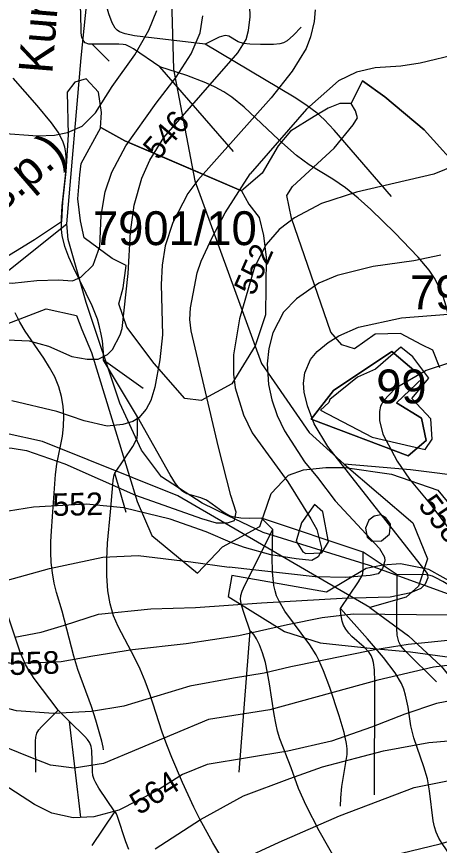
# Model space of a CAD drawing. Extents: x -709584 to -702006, y -1161789 to -1157496.
# Drawn here: x -707495.5 to -707308.3, y -1159296.9 to -1158929.8 of the extents above; entities that cross this region are included whole.
import ezdxf

# ---------------------------------------------------------------- set-up
doc = ezdxf.new("R2010")
doc.units = 0
for name, color, linetype in [('102_obvod PÚ', 7, 'Continuous'), ('120_vrstevnice hlavní', 7, 'Continuous'), ('121_vrstevnice hlavní_popis', 7, 'Continuous'), ('122_vrstevnice základní', 7, 'Continuous'), ('408_BPEJ_linie', 7, 'Continuous'), ('409_BPEJ_popis', 7, 'Continuous'), ('411_akumulovaný odtok', 7, 'Continuous'), ('419_LPIS PB', 7, 'Continuous'), ('419_LPIS PB_kod', 7, 'Continuous'), ('501_vodní tok', 7, 'Continuous'), ('502_vodní tok_popis', 7, 'Continuous')]:
    doc.layers.add(name, color=color, linetype=linetype)

msp = doc.modelspace()

# ---------------------------------------------------------------- linework, layer by layer
at = {"layer": '102_obvod PÚ'}
for points in [[(-707365.08, -1159108.13), (-707355.13, -1159095.39), (-707329.36, -1159078.16), (-707315.65, -1159089.72), (-707327.29, -1159100.93), (-707316.23, -1159107.64), (-707314.17, -1159117.61), (-707322.09, -1159124.28), (-707365.08, -1159108.13)], [(-707365.08, -1159108.13), (-707322.09, -1159124.28), (-707314.17, -1159117.61), (-707316.23, -1159107.64), (-707327.29, -1159100.93), (-707315.65, -1159089.72), (-707329.36, -1159078.16), (-707355.13, -1159095.39), (-707365.08, -1159108.13)]]:
    msp.add_lwpolyline(points, dxfattribs=at)
at = {"layer": '120_vrstevnice hlavní'}
for points in [[(-707074.93, -1158795.97), (-707086.28, -1158808.58), (-707096.71, -1158820.86), (-707105.42, -1158830.01), (-707116, -1158839.44), (-707124.43, -1158845.72), (-707133.43, -1158850.58), (-707154.14, -1158863.44), (-707179.57, -1158881.15), (-707197.86, -1158894.72), (-707207, -1158900.58), (-707222.43, -1158908.15), (-707234.57, -1158914.73), (-707246.72, -1158922.44), (-707271, -1158935.58), (-707288.15, -1158942.58), (-707299.58, -1158946.3), (-707316.72, -1158950.44), (-707325.29, -1158951.73), (-707336.72, -1158952.44), (-707345, -1158954.43), (-707352.95, -1158958.19), (-707367.18, -1158970.75), (-707392.01, -1158999.44)], [(-707503.73, -1159120.31), (-707497.44, -1159120.88), (-707491.03, -1159121.99), (-707474.03, -1159127.85), (-707442.81, -1159141.78), (-707413.54, -1159152.09), (-707407.13, -1159154.05), (-707402.12, -1159154.05), (-707399.05, -1159152.93), (-707398.21, -1159149.31), (-707400.58, -1159141.88), (-707406.01, -1159120.45), (-707418.15, -1159069.02), (-707418.73, -1159063.88), (-707418.44, -1159058.73), (-707415.44, -1159043.3), (-707413.73, -1159038.16), (-707408.87, -1159027.59), (-707403.15, -1159016.73), (-707392.01, -1158999.44)], [(-707284.63, -1159205.12), (-707300.16, -1159205.74), (-707322.05, -1159207.86), (-707336.87, -1159210.3), (-707373.99, -1159217.78), (-707385.87, -1159220.56), (-707399.49, -1159222.83), (-707418.81, -1159226.34), (-707447.92, -1159235.2), (-707462.22, -1159237.65), (-707479.12, -1159238.5), (-707495.49, -1159237.32), (-707505.1, -1159234.77)], [(-707325.01, -1159300.31), (-707307.86, -1159296.17), (-707290.72, -1159291.17), (-707259.86, -1159284.89), (-707256.43, -1159284.6), (-707249.58, -1159285.17), (-707235.86, -1159287.6), (-707227.43, -1159290.74), (-707211.29, -1159299.74)]]:
    msp.add_lwpolyline(points, dxfattribs=at)
at = {"layer": '122_vrstevnice základní'}
for points in [[(-707620.45, -1158908.87), (-707584.45, -1158941.44), (-707568.45, -1158954.44), (-707555.02, -1158963.3), (-707536.45, -1158971.87), (-707526.45, -1158975.44), (-707512.16, -1158979.16), (-707502.26, -1158981.47), (-707486.15, -1158982.65), (-707478.7, -1158982.28), (-707472.99, -1158981.06), (-707466.41, -1158978.27), (-707460.54, -1158972.37), (-707453.11, -1158960.75), (-707443.07, -1158946.72), (-707436.86, -1158935.8), (-707433.42, -1158927.13)], [(-707499.59, -1159073.02), (-707489.87, -1159073.45), (-707481.3, -1159075.73), (-707471.01, -1159080.3), (-707464.16, -1159081.59), (-707459.3, -1159081.45), (-707455.16, -1159079.45), (-707453.01, -1159077.3), (-707449.58, -1159070.73), (-707448.73, -1159067.88), (-707446.01, -1159043.59), (-707445.01, -1159025.3), (-707443.44, -1159013.3), (-707440.01, -1159001.3), (-707436.44, -1158993.3), (-707430.3, -1158983.3), (-707397.44, -1158945.87), (-707393.87, -1158939.87), (-707392.72, -1158935.87), (-707392.01, -1158929.87), (-707392.15, -1158925.01)], [(-707363.29, -1158926.73), (-707363.72, -1158931.87), (-707365.29, -1158938.73), (-707367.29, -1158943.87), (-707373.44, -1158954.01), (-707382.72, -1158965.73), (-707415.15, -1159002.3), (-707419.58, -1159008.16), (-707426.3, -1159021.02), (-707429.73, -1159031.3), (-707431.01, -1159039.87), (-707431.44, -1159048.45), (-707430.87, -1159070.73), (-707432.01, -1159081.88), (-707434.3, -1159093.88), (-707436.01, -1159099.88), (-707438.16, -1159103.73), (-707441.3, -1159107.45), (-707444.01, -1159109.16), (-707448.44, -1159110.45), (-707455.3, -1159111.16), (-707465.58, -1159108.88), (-707477.59, -1159104.73), (-707497.59, -1159100.02)], [(-707520.41, -1159043.76), (-707508.28, -1159046.85), (-707497.37, -1159047.86), (-707486.47, -1159046.63), (-707476.95, -1159046.43), (-707470.71, -1159046.77), (-707467.08, -1159045.2), (-707461.56, -1159039.82), (-707458.63, -1159031.68), (-707457.97, -1159017.83), (-707456.26, -1159007.44), (-707453.36, -1158998.68), (-707447.16, -1158987.06), (-707433.72, -1158968.11), (-707424.74, -1158956.67), (-707418.19, -1158946.27), (-707414.15, -1158936.91), (-707412.96, -1158929.46)], [(-707291.86, -1158991.87), (-707310.72, -1158999.59), (-707345.01, -1159007.59), (-707360.44, -1159012.59), (-707372.44, -1159018.87), (-707379.15, -1159024.02), (-707385.01, -1159030.73), (-707390.15, -1159040.73), (-707396.72, -1159063.59), (-707399.44, -1159079.59), (-707399.44, -1159088.16), (-707398.72, -1159094.16), (-707395.01, -1159106.16), (-707391.15, -1159114.16), (-707375.44, -1159135.88), (-707365.15, -1159152.31), (-707362.58, -1159157.02), (-707360.44, -1159165.17), (-707360.87, -1159167.15), (-707361.98, -1159169.1), (-707364.77, -1159170.77), (-707371.73, -1159169.93), (-707382.88, -1159168.26), (-707394.59, -1159164.92)], [(-707307.58, -1159035.45), (-707319.58, -1159038.02), (-707337.58, -1159040.45), (-707353.58, -1159044.45), (-707361.58, -1159047.87), (-707371.58, -1159054.73), (-707377.3, -1159060.73), (-707382.01, -1159069.88), (-707383.72, -1159076.73), (-707384.58, -1159083.59), (-707383.87, -1159092.73), (-707382.44, -1159099.59), (-707380.15, -1159106.45), (-707376.87, -1159113.31), (-707368.01, -1159127.02), (-707362.29, -1159133.88), (-707354.44, -1159144.31), (-707334.8, -1159165.4), (-707332.61, -1159169.21), (-707332.44, -1159170.88), (-707333.44, -1159174.31), (-707335.36, -1159176.55), (-707338.98, -1159177.39), (-707349.85, -1159178.23), (-707363.23, -1159177.95), (-707401.31, -1159173.62)], [(-707496.28, -1159204.6), (-707484.6, -1159202.45), (-707474.25, -1159199.32), (-707459.25, -1159194.46), (-707436.08, -1159192.11), (-707416.24, -1159191.55), (-707387.08, -1159189.42), (-707351.25, -1159187.42), (-707330.07, -1159186.87), (-707320.87, -1159184.92), (-707316.41, -1159182.96), (-707314.46, -1159181.01), (-707313.29, -1159178.17), (-707313.58, -1159176.45), (-707357.72, -1159120.16), (-707363.72, -1159110.16), (-707366.72, -1159102.16), (-707368.15, -1159096.16), (-707368.44, -1159092.16), (-707367.87, -1159087.59), (-707365.29, -1159081.73), (-707362.44, -1159078.16), (-707357.58, -1159074.16), (-707352.72, -1159071.16), (-707344.15, -1159067.3), (-707325.01, -1159063.16), (-707296.85, -1159061.06)], [(-707303.86, -1159083.16), (-707314.15, -1159086.59), (-707327.86, -1159094.45), (-707333.01, -1159100.02), (-707334.29, -1159102.3), (-707334.86, -1159104.73), (-707334.86, -1159108.73), (-707333.29, -1159114.74), (-707327.01, -1159126.74), (-707321.58, -1159134.74), (-707312.58, -1159145.31)], [(-707312.58, -1159145.31), (-707285.43, -1159181.17), (-707283.58, -1159188.45), (-707283.72, -1159191.74), (-707285.58, -1159194.31), (-707290.43, -1159195.02), (-707346.51, -1159194.53)], [(-707394.59, -1159164.92), (-707399.89, -1159162.97), (-707411.59, -1159157.95), (-707427.48, -1159152.37), (-707448.1, -1159147.36), (-707464.55, -1159145.69), (-707487.96, -1159147.08), (-707517.6, -1159151.86)], [(-707655.03, -1159174.45), (-707652.07, -1159196.69), (-707647.8, -1159218), (-707643.54, -1159225.67), (-707639.22, -1159226.87), (-707635.78, -1159225.14), (-707630.79, -1159213.91), (-707620.88, -1159199.02), (-707611.02, -1159188.74), (-707599.88, -1159181.45), (-707586.45, -1159175.31), (-707569.04, -1159173.98), (-707552.12, -1159175.15), (-707532.43, -1159177.87), (-707521.07, -1159179.68), (-707510.02, -1159180.52), (-707499.49, -1159179.46), (-707480.85, -1159174.24), (-707457.21, -1159169.18), (-707441.67, -1159168.46), (-707418.32, -1159171.23), (-707401.31, -1159173.62)], [(-707346.51, -1159194.53), (-707360.19, -1159196.12), (-707375.54, -1159199.26), (-707397.04, -1159204.11), (-707420.31, -1159207.62), (-707444.11, -1159210.28), (-707461.69, -1159213.08), (-707475.66, -1159215.52), (-707486.18, -1159216.06), (-707496.87, -1159216.26), (-707516.83, -1159214.75), (-707544.44, -1159209.64), (-707560.21, -1159207.46), (-707581.25, -1159205.95), (-707588.84, -1159205.97), (-707594.88, -1159207.19), (-707601.6, -1159209.45), (-707609, -1159214.64), (-707614.31, -1159219.74), (-707618.73, -1159230.17), (-707625.65, -1159258.9), (-707633.34, -1159289.79), (-707636.78, -1159295.14), (-707640.91, -1159296.88)], [(-707277.07, -1159216.13), (-707293.61, -1159215.82), (-707310.84, -1159217.93), (-707335.46, -1159223.67), (-707383.3, -1159236.88), (-707410.44, -1159241.17), (-707457.01, -1159260.6), (-707470, -1159262.75), (-707480.51, -1159261.39), (-707490.69, -1159257.45), (-707506.03, -1159251.11)], [(-707254.88, -1159230.62), (-707265.21, -1159229.79), (-707274.68, -1159229.81), (-707284.84, -1159230.18), (-707294.99, -1159231.23), (-707309.48, -1159234.12), (-707323.59, -1159238.8), (-707338.38, -1159244.51), (-707356.1, -1159250.75), (-707375.35, -1159255.2), (-707411.06, -1159261.11), (-707422.07, -1159265.44), (-707433.59, -1159272.86), (-707450.17, -1159281.24), (-707461.19, -1159284.19), (-707470.48, -1159284.73), (-707479.79, -1159282.68), (-707487.55, -1159278.74), (-707501.36, -1159269.82)], [(-707434.18, -1159298.48), (-707414.08, -1159285.36), (-707395, -1159274.99), (-707374.52, -1159267.34), (-707360.08, -1159262.15), (-707333.09, -1159254.98), (-707312.96, -1159251.32), (-707295.58, -1159249.9)], [(-707504.16, -1159320.25), (-707487.28, -1159330.7), (-707467.97, -1159337.84), (-707457.82, -1159339.02), (-707446.99, -1159336.76), (-707433.42, -1159328.47), (-707415.9, -1159315.02), (-707397.06, -1159303.7), (-707379.19, -1159295.4), (-707352.56, -1159283.88), (-707319.39, -1159271.25), (-707303.28, -1159268.02), (-707292.61, -1159266.62), (-707281.95, -1159266.42), (-707271.63, -1159266.57), (-707261.45, -1159267.36), (-707250.44, -1159268.88), (-707239.08, -1159271.44), (-707223.94, -1159276.05), (-707200.52, -1159285.11)]]:
    msp.add_lwpolyline(points, dxfattribs=at)
at = {"layer": '408_BPEJ_linie'}
for points in [[(-707420.5, -1158890.5), (-707427, -1158917), (-707426, -1158953), (-707416.5, -1159002.5), (-707387, -1159083.5), (-707366, -1159114), (-707350.5, -1159128)], [(-707312, -1159108), (-707320.5, -1159099), (-707313, -1159090), (-707320, -1159080.46), (-707325.28, -1159076.13), (-707336.5, -1159086), (-707344.5, -1159089.5), (-707356.8, -1159099.34), (-707357.17, -1159100.71), (-707360.96, -1159104.04), (-707338, -1159116), (-707314.5, -1159121.5), (-707311.5, -1159117), (-707312, -1159108)], [(-707339, -1159191.5), (-707424, -1159142), (-707484, -1159118), (-707500, -1159114.5)], [(-707350.5, -1159128), (-707320, -1159154), (-707313.5, -1159170), (-707317.5, -1159182), (-707323, -1159187), (-707339, -1159191.5)], [(-707273.5, -1159140.5), (-707294, -1159134), (-707321, -1159130.5), (-707350.5, -1159128)], [(-707339, -1159191.5), (-707322, -1159204), (-707307.5, -1159217.5), (-707285.5, -1159244.5), (-707270, -1159269), (-707257.5, -1159294), (-707226, -1159370.5), (-707219.5, -1159379.5), (-707214.5, -1159402), (-707216.5, -1159424.5), (-707224, -1159438), (-707249.5, -1159460.5), (-707278.5, -1159479), (-707328, -1159503.5), (-707352, -1159519), (-707375.5, -1159550.5), (-707383.5, -1159572.5), (-707382, -1159595.5)]]:
    msp.add_lwpolyline(points, dxfattribs=at)
at = {"layer": '411_akumulovaný odtok'}
for p, q in [((-707454.49, -1158949.5), (-707461.99, -1158942)), ((-707399.49, -1158989.5), (-707431.99, -1158952)), ((-707439.49, -1159094.5), (-707456.99, -1159082)), ((-707441.99, -1159107), (-707456.99, -1159082)), ((-707446.99, -1159149.5), (-707451.99, -1159132)), ((-707381.99, -1159157), (-707386.99, -1159152)), ((-707341.99, -1159167), (-707386.99, -1159152)), ((-707326.99, -1159177), (-707341.99, -1159167)), ((-707396.99, -1159264.5), (-707391.99, -1159202)), ((-707471.99, -1159242), (-707476.99, -1159237)), ((-707466.99, -1159284.5), (-707471.99, -1159242)), ((-707461.99, -1159297), (-707451.99, -1159282))]:
    msp.add_line(p, q, dxfattribs=at)
for points in [[(-707461.99, -1158942), (-707463.47, -1158941.96), (-707465.06, -1158941.34), (-707465.72, -1158940.71), (-707466.61, -1158938.96), (-707466.93, -1158936.96), (-707467, -1158927.99), (-707467.35, -1158924.11), (-707467.85, -1158922.31), (-707470.24, -1158918.17), (-707470.67, -1158916.83), (-707470.49, -1158915.26), (-707469.35, -1158912.82), (-707461.99, -1158902)], [(-707411.99, -1158942), (-707443.27, -1158938.32), (-707447.46, -1158937.46), (-707449.91, -1158936.49), (-707450.94, -1158935.79), (-707451.82, -1158934.86), (-707453.17, -1158932.56), (-707454.68, -1158928.48), (-707461.99, -1158902)], [(-707369.49, -1158934.5), (-707372.85, -1158938.03), (-707375.6, -1158940.45), (-707377.26, -1158941.38), (-707378.98, -1158941.83), (-707381.75, -1158942.07), (-707387.47, -1158942.12), (-707392.23, -1158942.01), (-707394.98, -1158941.72), (-707397.43, -1158940.91), (-707401.53, -1158938.42), (-707402.98, -1158938.14), (-707403.77, -1158938.22), (-707405.72, -1158938.84), (-707411.99, -1158942)], [(-707431.99, -1158952), (-707443.76, -1158944.09), (-707445.39, -1158943.1), (-707447.09, -1158942.35), (-707448.32, -1158942.09), (-707450.23, -1158941.95), (-707461.99, -1158942)], [(-707329.49, -1159009.5), (-707354.86, -1158980.08), (-707359.26, -1158975.39), (-707362.4, -1158972.5), (-707367.38, -1158968.83), (-707372.63, -1158965.5), (-707411.99, -1158942)], [(-707301.99, -1159074.5), (-707303.38, -1159066.13), (-707305.31, -1159058.09), (-707306.67, -1159053.83), (-707308.34, -1159049.69), (-707310.46, -1159045.62), (-707312.8, -1159042.06), (-707317.61, -1159036.36), (-707327.95, -1159025.63), (-707338.66, -1159015.21), (-707344.16, -1159010.22), (-707349.86, -1159005.56), (-707355.44, -1159001.78), (-707365.99, -1158995.42), (-707371.52, -1158991.27), (-707379.37, -1158984.33), (-707394.71, -1158969.87), (-707400.21, -1158965.39), (-707403.65, -1158963.17), (-707407.52, -1158961.09), (-707411.68, -1158959.18), (-707420.03, -1158955.9), (-707431.99, -1158952)], [(-707456.99, -1159082), (-707456.97, -1159078.5), (-707457.44, -1159073.4), (-707457.94, -1159070.41), (-707458.71, -1159067.14), (-707459.69, -1159063.86), (-707461.98, -1159057.82), (-707470.13, -1159041.15), (-707472.27, -1159036.4), (-707474.1, -1159031.6), (-707475.33, -1159026.7), (-707475.61, -1159024.14), (-707475.63, -1159018.92), (-707475.23, -1159013.63), (-707473.75, -1159000.34), (-707473.41, -1158995.11), (-707473.62, -1158990.03), (-707474.08, -1158987.6), (-707474.85, -1158985.34), (-707475.88, -1158983.16), (-707477.1, -1158981.03), (-707480.03, -1158976.81), (-707486.28, -1158969.21), (-707496.99, -1158957)], [(-707456.99, -1159254.5), (-707457.07, -1159253.46), (-707457.68, -1159250.71), (-707460.32, -1159241.37), (-707462.29, -1159235.42), (-707468.29, -1159218.94), (-707470.12, -1159213.05), (-707475.24, -1159193.19), (-707477.74, -1159184.89), (-707478.82, -1159180.72), (-707479.62, -1159176.19), (-707480.11, -1159171.6), (-707480.33, -1159166.96), (-707480.31, -1159162.33), (-707480.07, -1159157.72), (-707479.49, -1159151.28), (-707478.27, -1159132.61), (-707477.65, -1159128.04), (-707475.18, -1159115.7), (-707474.7, -1159111.28), (-707474.58, -1159106.82), (-707474.85, -1159102.37), (-707475.55, -1159097.99), (-707476.73, -1159093.73), (-707478.57, -1159089.39), (-707480.87, -1159085.2), (-707483.47, -1159081.12), (-707491.67, -1159069.15), (-707494.07, -1159065.13), (-707496.03, -1159061.03)], [(-707451.99, -1159132), (-707444.06, -1159120.2), (-707442.46, -1159117.41), (-707442.14, -1159116.4), (-707441.95, -1159114.79), (-707441.99, -1159107)], [(-707386.99, -1159152), (-707392.44, -1159152.09), (-707396.25, -1159151.91), (-707399.92, -1159151.33), (-707401.48, -1159150.84), (-707404.06, -1159149.35), (-707408.84, -1159145.69), (-707411.31, -1159144.05), (-707413.84, -1159142.94), (-707420.07, -1159141.14), (-707421.18, -1159140.58), (-707422.27, -1159139.78), (-707423.26, -1159138.82), (-707425.05, -1159136.56), (-707427.48, -1159132.74), (-707441.99, -1159107)], [(-707405.43, -1159300.91), (-707408.58, -1159295.83), (-707414.31, -1159285.3), (-707416.98, -1159279.92), (-707422.03, -1159268.99), (-707426.71, -1159257.92), (-707428.89, -1159252.34), (-707430.94, -1159246.72), (-707436.52, -1159229.73), (-707438.5, -1159224.2), (-707440.73, -1159218.82), (-707443.08, -1159213.99), (-707450.48, -1159199.94), (-707452.49, -1159195.15), (-707454.06, -1159189.9), (-707455.06, -1159184.08), (-707455.55, -1159177.44), (-707455.56, -1159170.31), (-707455.15, -1159163.05), (-707453.81, -1159149.2), (-707452.86, -1159137.21), (-707452.65, -1159135.09), (-707452.27, -1159132.79), (-707451.99, -1159132)], [(-707391.99, -1159202), (-707394.76, -1159194.23), (-707395.89, -1159190.53), (-707396.3, -1159187.91), (-707396.15, -1159186.15), (-707395.6, -1159184.36), (-707394.43, -1159181.7), (-707381.99, -1159157)], [(-707351.99, -1159279.5), (-707351.9, -1159275.9), (-707351.41, -1159270.74), (-707349.13, -1159256.7), (-707349.11, -1159254.19), (-707349.37, -1159251.8), (-707350.41, -1159246.91), (-707352.6, -1159239.46), (-707356.79, -1159226.97), (-707359.55, -1159219.58), (-707361.65, -1159214.8), (-707362.85, -1159212.48), (-707365.64, -1159208.01), (-707376.63, -1159193.1), (-707379.28, -1159188.7), (-707380.32, -1159186.4), (-707381.04, -1159184.15), (-707381.55, -1159181.72), (-707382.11, -1159175.75), (-707382.25, -1159169.18), (-707381.99, -1159157)], [(-707351.99, -1159192), (-707344.06, -1159180.2), (-707342.46, -1159177.41), (-707342.14, -1159176.4), (-707341.95, -1159174.79), (-707341.99, -1159167)], [(-707476.99, -1159237), (-707487.65, -1159222.93), (-707490.11, -1159219.3), (-707491.56, -1159216.78), (-707493.87, -1159211.28), (-707500.1, -1159192.73), (-707501.22, -1159189.98), (-707502.56, -1159187.36), (-707504.25, -1159184.94), (-707506.2, -1159182.66), (-707516.99, -1159172)], [(-707309.49, -1159224.5), (-707323.29, -1159210.86), (-707325.28, -1159208.45), (-707326.25, -1159206.7), (-707326.93, -1159203.77), (-707327.11, -1159200.63), (-707326.99, -1159177)], [(-707286.99, -1159192), (-707306.82, -1159180.03), (-707309.79, -1159178.37), (-707311.32, -1159177.69), (-707312.93, -1159177.23), (-707315.5, -1159176.95), (-707326.99, -1159177)], [(-707336.99, -1159274.5), (-707336.81, -1159224.41), (-707337, -1159219.16), (-707337.44, -1159215.82), (-707337.85, -1159214.25), (-707338.45, -1159212.79), (-707339.29, -1159211.44), (-707341.53, -1159209.03), (-707346.98, -1159204.39), (-707348.4, -1159202.85), (-707349.67, -1159201.14), (-707350.68, -1159199.3), (-707351.33, -1159197.56), (-707351.98, -1159194.38), (-707351.99, -1159192)], [(-707291.99, -1159324.5), (-707292.53, -1159322.39), (-707294.42, -1159317.24), (-707297.52, -1159310.62), (-707301.57, -1159304.03), (-707307.11, -1159296.08), (-707308.55, -1159293.64), (-707309.71, -1159291.09), (-707310.49, -1159288.63), (-707311.06, -1159286.08), (-707312.67, -1159272.73), (-707313.59, -1159267.4), (-707315.1, -1159262.16), (-707319.6, -1159249.22), (-707320.89, -1159243.87), (-707322.17, -1159235.66), (-707323.22, -1159230.31), (-707324.02, -1159227.74), (-707325.08, -1159225.25), (-707327.85, -1159220.51), (-707332.99, -1159213.67), (-707340.07, -1159205.42), (-707351.99, -1159192)], [(-707342.64, -1159323.64), (-707361.46, -1159290.42), (-707367.3, -1159279.25), (-707370.64, -1159271.67), (-707373.87, -1159262.58), (-707378.85, -1159249.64), (-707379.88, -1159246.34), (-707380.73, -1159242.71), (-707381.39, -1159238.97), (-707383.44, -1159225.27), (-707384.31, -1159220.46), (-707385.33, -1159215.85), (-707386.52, -1159211.66), (-707387.87, -1159208.05), (-707389.19, -1159205.42), (-707390.42, -1159203.49), (-707391.39, -1159202.32), (-707391.99, -1159202)], [(-707486.99, -1159264.5), (-707487.06, -1159250.73), (-707486.95, -1159248.89), (-707486.56, -1159247.18), (-707485.66, -1159245.71), (-707484.46, -1159244.36), (-707476.99, -1159237)], [(-707451.99, -1159282), (-707459.08, -1159271.53), (-707460.44, -1159269.24), (-707461.18, -1159267.66), (-707461.67, -1159265.97), (-707461.89, -1159264.16), (-707462.1, -1159254.86), (-707462.38, -1159253.1), (-707463.01, -1159251.48), (-707464, -1159250.01), (-707465.19, -1159248.62), (-707471.99, -1159242)], [(-707445.73, -1159298.74), (-707447.09, -1159295.34), (-707450.71, -1159284.11), (-707451.24, -1159282.91), (-707451.68, -1159282.19), (-707451.99, -1159282)]]:
    msp.add_lwpolyline(points, dxfattribs=at)
at = {"layer": '419_LPIS PB'}
for points in [[(-707297.11, -1158999.73), (-707315, -1158980), (-707332.5, -1158965.3), (-707342.3, -1158958.2), (-707347.3, -1158968.3), (-707352.4, -1158968.2), (-707357.5, -1158970.3), (-707363.7, -1158974), (-707374.2, -1158980.5), (-707379.7, -1158987), (-707386.8, -1158999.2), (-707395.9, -1159006.9), (-707432.99, -1158991.05), (-707447.6, -1158984.8), (-707458.2, -1158978.95), (-707458.29, -1158979.11), (-707458.3, -1158979.1), (-707457.8, -1158972.2), (-707459.2, -1158963.2), (-707464.7, -1158957.3), (-707469.6, -1158958.8), (-707473.1, -1158963.2), (-707472.6, -1158982.1), (-707473.6, -1158998.4), (-707475.1, -1159011.8), (-707475.6, -1159020.7), (-707487.5, -1159028.6), (-707504.46, -1159038.99)], [(-707308.1, -1159085.4), (-707311.2, -1159077.6), (-707316, -1159075.2), (-707325.5, -1159070.1), (-707336.7, -1159070.4), (-707345.9, -1159076.9), (-707351.4, -1159075.2), (-707356.3, -1159069.5), (-707373.8, -1159019), (-707375.8, -1159009), (-707373.3, -1159005.1), (-707354.8, -1158988.1), (-707346.4, -1158977.7), (-707344.6, -1158974.6), (-707345.4, -1158971.5), (-707347.3, -1158968.3), (-707342.3, -1158958.2), (-707332.5, -1158965.3), (-707315, -1158980), (-707297.11, -1158999.73)], [(-707548.14, -1159084.47), (-707482.42, -1159059.2), (-707468.89, -1159062.16), (-707466.56, -1159068.41), (-707462.35, -1159078.58), (-707442.03, -1159144.52), (-707435.53, -1159159.59), (-707415.4, -1159176.3), (-707404.3, -1159164.6), (-707387.7, -1159155.7), (-707382.7, -1159141.09), (-707375.03, -1159132.85), (-707368.45, -1159130.57), (-707358.49, -1159129.48), (-707349.98, -1159129.48), (-707329.46, -1159132.49), (-707308.94, -1159139.52), (-707296.54, -1159154.61)], [(-707300.28, -1159181.79), (-707312.92, -1159174.68), (-707325.45, -1159172.24), (-707333.32, -1159172.73), (-707340.62, -1159174.18), (-707358.2, -1159184.7), (-707400.2, -1159177.4), (-707401.8, -1159186.6), (-707376.8, -1159202.17), (-707361.05, -1159207.14), (-707337.52, -1159209.65), (-707321, -1159211.15), (-707287.47, -1159215.67)]]:
    msp.add_lwpolyline(points, dxfattribs=at)
for points in [[(-707467.1, -1159020.3), (-707468.4, -1159010.5), (-707467.5, -1158999.8), (-707466.8, -1158994.9), (-707458.2, -1158978.95), (-707447.6, -1158984.8), (-707395.9, -1159006.9), (-707392.7, -1159012.8), (-707388.1, -1159018.7), (-707386.2, -1159026.8), (-707384.9, -1159036.5), (-707385.2, -1159061.9), (-707389.8, -1159075.6), (-707400.2, -1159092.5), (-707413.8, -1159099.9), (-707421, -1159099), (-707434.6, -1159083.4), (-707446.7, -1159067.4), (-707450.2, -1159057), (-707448.3, -1159049.9), (-707447, -1159040.1), (-707453.2, -1159036.9), (-707465.5, -1159027.8)], [(-707363.63, -1159145.94), (-707369.32, -1159154.07), (-707371.75, -1159162.19), (-707368.77, -1159166.8), (-707367.42, -1159167.61), (-707360.38, -1159167.34), (-707357.4, -1159162.46), (-707359.84, -1159149.19)], [(-707339.57, -1159152.84), (-707340.98, -1159156.36), (-707340.27, -1159160.42), (-707338.33, -1159162.19), (-707333.92, -1159162.01), (-707330.39, -1159159.01), (-707329.86, -1159154.6), (-707331.98, -1159151.78), (-707334.27, -1159150.54), (-707337.1, -1159151.07)]]:
    msp.add_lwpolyline(points, close=True, dxfattribs=at)
at = {"layer": '501_vodní tok'}
for points in [[(-707138.81, -1159308.8), (-707150.39, -1159296.87), (-707183.24, -1159267.49), (-707228.62, -1159230.63), (-707244.82, -1159213.95), (-707263.65, -1159201.68), (-707276.2, -1159195.83), (-707339.26, -1159172.87), (-707386.33, -1159158.32), (-707402.06, -1159150.83), (-707413.32, -1159145.37), (-707431.27, -1159133.64), (-707440.11, -1159121.8), (-707449.81, -1159100.97), (-707464.65, -1159056.46), (-707472.65, -1159028.58), (-707473.27, -1159021.56), (-707466.93, -1158948.04), (-707455.38, -1158835.34)], [(-707613.1, -1159378.85), (-707628.56, -1159344.91), (-707634.98, -1159326.36), (-707640.83, -1159300.4), (-707647.96, -1159259.6), (-707650.1, -1159226.22), (-707643.26, -1159192.84), (-707638.41, -1159178), (-707625.28, -1159154.61), (-707599.41, -1159123.75), (-707584.48, -1159110.53), (-707473.27, -1159021.56)]]:
    msp.add_lwpolyline(points, dxfattribs=at)

# ---------------------------------------------------------------- texts
at = {"layer": '121_vrstevnice hlavní_popis'}
for s, rotation, p in [('546', 49.2288, (-707432.78, -1158993.77)), ('552', 66.192, (-707390.51, -1159053.87)), ('552', 1.2415, (-707479.45, -1159150.99)), ('558', 307.6248, (-707318.06, -1159146.32)), ('558', 1.9096, (-707498.57, -1159221.48)), ('564', 32.4849, (-707441.25, -1159283.7))]:
    msp.add_text(s, height=10, rotation=rotation, dxfattribs=at).set_placement(p)
at = {"layer": '409_BPEJ_popis'}
msp.add_text('99', height=15, dxfattribs=at).set_placement((-707336.23, -1159101.09))
at = {"layer": '419_LPIS PB_kod'}
for s, p in [('7901/10', (-707461.64, -1159031.01)), ('7901/9', (-707321.26, -1159059.44))]:
    msp.add_text(s, height=15, dxfattribs=at).set_placement(p)
at = {"layer": '502_vodní tok_popis'}
for s, rotation, p in [('Kunějovský potok (Lesy ČR, s.p.)', 85.3671, (-707479.68, -1158955.36)), ('Bezejmenný vodní tok 01 (Lesy ČR, s.p.)', 40.7601, (-707748.73, -1159229.46))]:
    msp.add_text(s, height=15, rotation=rotation, dxfattribs=at).set_placement(p)

doc.saveas('drawing.dxf')
